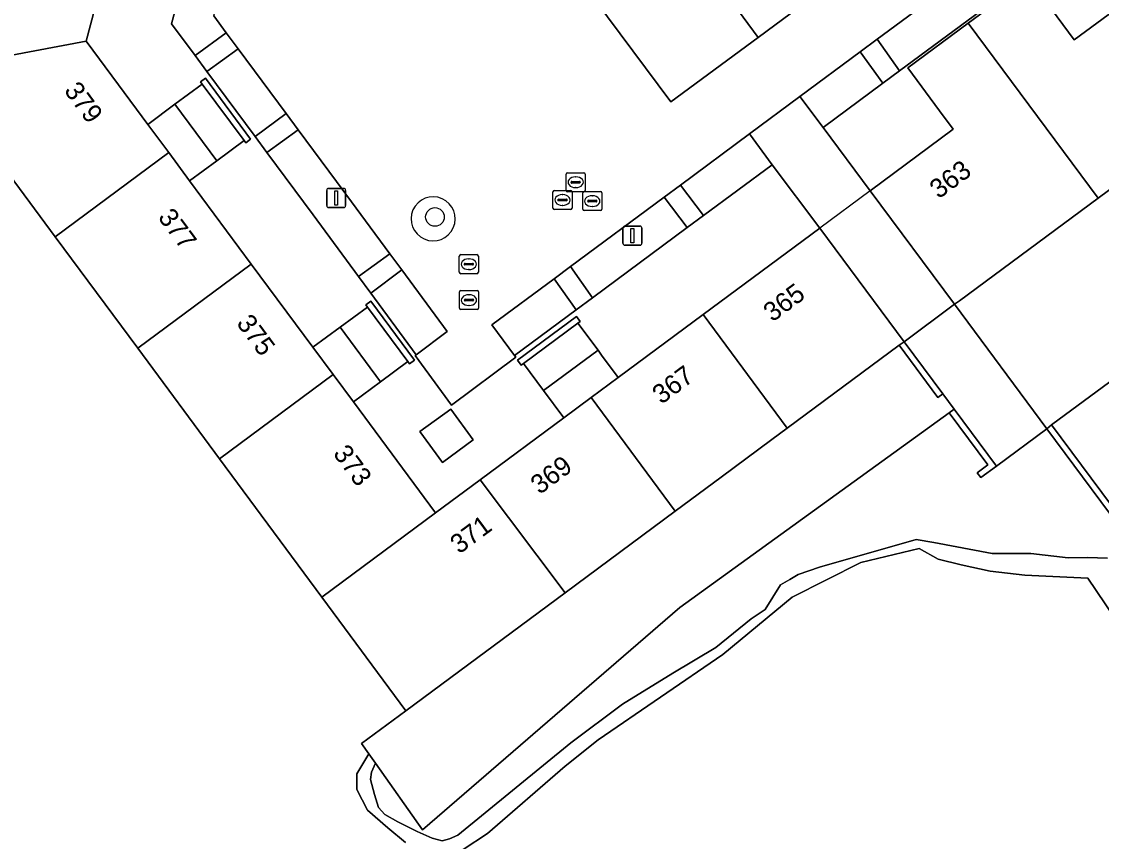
# Model space of a CAD drawing. Extents: x 155275 to 156265, y 382654 to 383635.
# Drawn here: x 155842.7 to 155899.2, y 383336.8 to 383379.7 of the extents above; entities that cross this region are included whole.
import ezdxf

# ---------------------------------------------------------------- set-up
doc = ezdxf.new("R2010")
doc.units = 0
for name, color, linetype in [('IMGEO_Boom', 7, 'Continuous'), ('IMGEO_Erf', 7, 'Continuous'), ('IMGEO_Groenvoorziening', 7, 'Continuous'), ('IMGEO_Lichtmast', 7, 'Continuous'), ('IMGEO_Meer_plas_ven_vijver', 7, 'Continuous'), ('IMGEO_Muur', 7, 'Continuous'), ('IMGEO_Oever', 7, 'Continuous'), ('IMGEO_Pand', 7, 'Continuous'), ('IMGEO_Pand_nummerreeks', 7, 'Continuous'), ('IMGEO_Pand_overbouw', 7, 'Continuous'), ('IMGEO_Parkeervlak_halfverhard', 7, 'Continuous'), ('IMGEO_Rijbaan_lokaal_open', 7, 'Continuous'), ('IMGEO_Rioolput', 7, 'Continuous'), ('IMGEO_Terreindeel_open', 7, 'Continuous'), ('IMGEO_Voetpad_open', 7, 'Continuous')]:
    doc.layers.add(name, color=color, linetype=linetype)

msp = doc.modelspace()

# ---------------------------------------------------------------- linework, layer by layer
at = {"layer": 'IMGEO_Boom'}
msp.add_circle((155864.322, 383369.47), 0.489, dxfattribs=at)
at = {"layer": 'IMGEO_Erf'}
for points in [[(155902.38, 383387.279), (155896.65, 383383.038), (155895.788, 383382.4), (155888.653, 383377.12), (155887.795, 383376.485), (155884.657, 383374.162), (155887.127, 383370.839), (155891.478, 383374.062), (155890.755, 383375.038), (155889.096, 383377.277), (155892.266, 383379.625), (155895.436, 383381.974), (155897.818, 383378.758), (155901.966, 383381.831)], [(155847.416, 383383.828), (155846.04, 383378.683), (155847.74, 383376.389), (155849.272, 383374.322), (155850.698, 383375.379), (155852.124, 383376.436), (155852.037, 383376.552), (155852.294, 383376.743), (155854.665, 383373.544), (155854.408, 383373.353), (155854.322, 383373.47), (155852.896, 383372.413), (155851.47, 383371.356), (155854.698, 383367.001), (155857.926, 383362.645), (155859.357, 383363.695), (155860.788, 383364.745), (155860.702, 383364.861), (155860.959, 383365.052), (155863.246, 383361.967), (155862.989, 383361.776), (155862.902, 383361.893), (155861.462, 383360.826), (155860.05, 383359.779), (155864.355, 383353.971), (155866.693, 383355.702), (155871.073, 383358.947), (155870.016, 383360.374), (155868.959, 383361.8), (155868.843, 383361.714), (155868.652, 383361.971), (155871.738, 383364.257), (155871.928, 383364), (155871.812, 383363.913), (155872.868, 383362.487), (155873.055, 383362.235), (155873.925, 383361.06), (155878.369, 383364.352), (155884.489, 383368.885), (155881.981, 383372.209), (155878.39, 383369.547), (155877.532, 383368.91), (155872.579, 383365.239), (155871.727, 383364.607), (155868.495, 383362.211), (155868.562, 383362.122), (155865.19, 383359.611), (155863.281, 383362.207), (155863.339, 383362.25), (155860.958, 383365.484), (155860.318, 383366.355), (155857.944, 383369.58), (155855.521, 383372.846), (155854.9, 383373.683), (155852.373, 383377.089), (155851.752, 383377.926), (155850.521, 383379.584), (155851.047, 383381.539)], [(155903.948, 383374.066), (155899.061, 383370.453), (155891.798, 383365.084), (155891.541, 383364.893), (155896.378, 383358.377), (155896.627, 383358.578), (155900.012, 383361.074)]]:
    msp.add_lwpolyline(points, dxfattribs=at)
msp.add_lwpolyline([(155865.146, 383359.404), (155866.327, 383357.791), (155864.713, 383356.609), (155863.532, 383358.223)], close=True, dxfattribs=at)
at = {"layer": 'IMGEO_Groenvoorziening'}
for points in [[(155859.865, 383386.858), (155862.354, 383383.582), (155865.735, 383386.065), (155868.724, 383382.04), (155870.705, 383383.54), (155876.679, 383375.505), (155881.255, 383378.879), (155879.922, 383380.665), (155884.628, 383384.177), (155885.953, 383382.373), (155891.249, 383386.261), (155889.892, 383388.081), (155899.433, 383395.141), (155900.771, 383393.341), (155905.015, 383396.462), (155903.718, 383398.32), (155914.086, 383405.959), (155915.405, 383404.159), (155920.244, 383407.743), (155918.9, 383409.528)], [(155900.012, 383361.074), (155896.627, 383358.578), (155901.334, 383352.237)], [(155901.078, 383352.046), (155896.378, 383358.377), (155893.741, 383356.42), (155892.926, 383355.815), (155892.736, 383356.072), (155893.294, 383356.487), (155891.27, 383359.213), (155877.158, 383349.018), (155863.67, 383337.369), (155861.199, 383340.858), (155860.989, 383340.379), (155860.94, 383339.994), (155861.15, 383339.209), (155861.363, 383338.535), (155861.696, 383338.164), (155862.372, 383337.783), (155863.398, 383337.276), (155864.177, 383336.922), (155864.705, 383336.794), (155865.08, 383336.885), (155865.521, 383337.089), (155871.447, 383341.921), (155874.144, 383343.939), (155876.787, 383345.563), (155879.036, 383346.922), (155880.891, 383348.408), (155881.617, 383348.904), (155882.43, 383350.196), (155882.915, 383350.476), (155883.348, 383350.731), (155884.462, 383351.123), (155889.542, 383352.571), (155890.465, 383352.419), (155893.522, 383351.846), (155895.534, 383351.847), (155897.49, 383351.613), (155898.517, 383351.632), (155899.556, 383351.596)]]:
    msp.add_lwpolyline(points, dxfattribs=at)
for points in [[(155895.788, 383382.4), (155894.575, 383384.022), (155887.486, 383378.777), (155888.653, 383377.12)], [(155852.734, 383380.004), (155853.011, 383381.035), (155851.047, 383381.539), (155850.521, 383379.584), (155851.752, 383377.926), (155853.391, 383379.117)], [(155854.017, 383378.272), (155852.373, 383377.089), (155854.9, 383373.683), (155856.526, 383374.886)], [(155887.795, 383376.485), (155886.602, 383378.123), (155883.435, 383375.78), (155884.657, 383374.162)], [(155859.155, 383371.336), (155857.153, 383374.039), (155855.521, 383372.846), (155857.944, 383369.58), (155860.318, 383366.355), (155861.958, 383367.545)], [(155881.981, 383372.209), (155880.803, 383373.819), (155877.192, 383371.144), (155878.39, 383369.547)], [(155877.532, 383368.91), (155876.33, 383370.506), (155871.419, 383366.869), (155872.579, 383365.239)], [(155862.58, 383366.704), (155860.958, 383365.484), (155863.339, 383362.25), (155864.964, 383363.478)], [(155871.727, 383364.607), (155870.562, 383366.234), (155867.299, 383363.818), (155868.495, 383362.211)], [(155891.27, 383359.213), (155891.527, 383359.403), (155890.931, 383360.206), (155890.674, 383360.016), (155888.648, 383362.746), (155882.778, 383358.399), (155881.979, 383357.807), (155879.312, 383355.832), (155876.908, 383354.052), (155871.138, 383349.778), (155862.801, 383343.603), (155860.475, 383341.88), (155860.854, 383341.344), (155861.199, 383340.858), (155863.67, 383337.369), (155877.158, 383349.018)], [(155865.146, 383359.404), (155863.532, 383358.223), (155864.713, 383356.609), (155866.327, 383357.791)]]:
    msp.add_lwpolyline(points, close=True, dxfattribs=at)
for centre, start, end in [((155864.227, 383369.37), 336.1787, 156.0373), ((155864.229, 383369.375), 156.3063, 335.9097)]:
    msp.add_arc(centre, 1.156, start, end, dxfattribs=at)
at = {"layer": 'IMGEO_Lichtmast'}
for p, q in [((155858.653, 383370.065), (155858.653, 383370.865)), ((155858.653, 383370.865), (155858.653, 383370.065)), ((155858.753, 383370.965), (155859.543, 383370.965)), ((155859.543, 383370.965), (155858.753, 383370.965)), ((155859.643, 383370.865), (155859.643, 383370.065)), ((155859.643, 383370.065), (155859.643, 383370.865)), ((155859.543, 383369.965), (155858.753, 383369.965)), ((155858.753, 383369.965), (155859.543, 383369.965)), ((155874.272, 383368.991), (155875.062, 383368.991)), ((155875.062, 383368.991), (155874.272, 383368.991)), ((155874.172, 383368.091), (155874.172, 383368.891)), ((155874.172, 383368.891), (155874.172, 383368.091)), ((155875.162, 383368.891), (155875.162, 383368.091)), ((155875.162, 383368.091), (155875.162, 383368.891)), ((155875.062, 383367.991), (155874.272, 383367.991)), ((155874.272, 383367.991), (155875.062, 383367.991))]:
    msp.add_line(p, q, dxfattribs=at)
for points in [[(155859.073, 383370.84), (155859.223, 383370.84), (155859.223, 383370.09), (155859.073, 383370.09), (155859.073, 383370.84)], [(155874.592, 383368.866), (155874.742, 383368.866), (155874.742, 383368.116), (155874.592, 383368.116), (155874.592, 383368.866)]]:
    msp.add_lwpolyline(points, dxfattribs=at)
for centre, start, end in [((155858.753, 383370.865), 90, 180), ((155858.753, 383370.865), 90, 180), ((155859.543, 383370.865), 0, 90), ((155859.543, 383370.865), 360, 90), ((155858.753, 383370.065), 180, 270), ((155858.753, 383370.065), 180, 270), ((155859.543, 383370.065), 270, 0), ((155859.543, 383370.065), 270, 0), ((155874.272, 383368.891), 90, 180), ((155874.272, 383368.891), 90, 180), ((155875.062, 383368.891), 0, 90), ((155875.062, 383368.891), 360, 90), ((155874.272, 383368.091), 180, 270), ((155874.272, 383368.091), 180, 270), ((155875.062, 383368.091), 270, 0), ((155875.062, 383368.091), 270, 0)]:
    msp.add_arc(centre, 0.1, start, end, dxfattribs=at)
at = {"layer": 'IMGEO_Meer_plas_ven_vijver'}
for points in [[(155862.772, 383336.697), (155861.849, 383337.469), (155860.783, 383338.387), (155860.234, 383339.475), (155860.236, 383340.298), (155860.854, 383341.344), (155860.475, 383341.88), (155862.801, 383343.603), (155858.395, 383349.556), (155853.034, 383356.8), (155848.748, 383362.591), (155844.425, 383368.433), (155837.961, 383377.167)], [(155919.835, 383318.998), (155898.536, 383350.552), (155895.228, 383350.704), (155893.414, 383350.921), (155891.884, 383351.244), (155890.686, 383351.548), (155889.688, 383352.094), (155886.629, 383351.361), (155883.037, 383349.556), (155879.404, 383346.551), (155872.88, 383342.077), (155871.141, 383340.704), (155867.067, 383337.162), (155865.804, 383336.34)]]:
    msp.add_lwpolyline(points, dxfattribs=at)
at = {"layer": 'IMGEO_Muur'}
for points in [[(155852.124, 383376.436), (155854.322, 383373.47), (155854.408, 383373.353), (155854.665, 383373.544), (155852.294, 383376.743), (155852.037, 383376.552)], [(155860.788, 383364.745), (155862.902, 383361.893), (155862.989, 383361.776), (155863.246, 383361.967), (155860.959, 383365.052), (155860.702, 383364.861)], [(155871.812, 383363.913), (155871.928, 383364), (155871.738, 383364.257), (155868.652, 383361.971), (155868.843, 383361.714), (155868.959, 383361.8)], [(155888.905, 383362.936), (155888.648, 383362.746), (155890.674, 383360.016), (155890.931, 383360.206)], [(155891.527, 383359.403), (155891.27, 383359.213), (155893.294, 383356.487), (155892.736, 383356.072), (155892.926, 383355.815), (155893.741, 383356.42)], [(155896.627, 383358.578), (155896.378, 383358.377), (155901.078, 383352.046), (155901.334, 383352.237)]]:
    msp.add_lwpolyline(points, close=True, dxfattribs=at)
at = {"layer": 'IMGEO_Oever'}
for points in [[(155899.556, 383351.596), (155898.517, 383351.632), (155897.49, 383351.613), (155895.534, 383351.847), (155893.522, 383351.846), (155890.465, 383352.419), (155889.542, 383352.571), (155884.462, 383351.123), (155883.348, 383350.731), (155882.915, 383350.476), (155882.43, 383350.196), (155881.617, 383348.904), (155880.891, 383348.408), (155879.036, 383346.922), (155876.787, 383345.563), (155874.144, 383343.939), (155871.447, 383341.921), (155865.521, 383337.089), (155865.08, 383336.885), (155864.705, 383336.794), (155864.177, 383336.922), (155863.398, 383337.276), (155862.372, 383337.783), (155861.696, 383338.164), (155861.363, 383338.535), (155861.15, 383339.209), (155860.94, 383339.994), (155860.989, 383340.379), (155861.199, 383340.858), (155860.854, 383341.344), (155860.236, 383340.298), (155860.234, 383339.475), (155860.783, 383338.387), (155861.849, 383337.469), (155862.772, 383336.697)], [(155865.804, 383336.34), (155867.067, 383337.162), (155871.141, 383340.704), (155872.88, 383342.077), (155879.404, 383346.551), (155883.037, 383349.556), (155886.629, 383351.361), (155889.688, 383352.094), (155890.686, 383351.548), (155891.884, 383351.244), (155893.414, 383350.921), (155895.228, 383350.704), (155898.536, 383350.552), (155919.835, 383318.998)]]:
    msp.add_lwpolyline(points, dxfattribs=at)
at = {"layer": 'IMGEO_Pand'}
for points in [[(155847.416, 383383.828), (155847.875, 383385.543), (155840.719, 383387.458), (155837.961, 383377.167), (155846.04, 383378.683)], [(155906.616, 383376.041), (155906.383, 383375.868), (155901.966, 383381.831), (155897.818, 383378.758), (155895.436, 383381.974), (155892.266, 383379.625), (155899.061, 383370.453), (155903.948, 383374.066), (155907.4, 383369.405), (155909.834, 383371.208), (155910.068, 383371.381)], [(155899.061, 383370.453), (155892.266, 383379.625), (155889.096, 383377.277), (155890.755, 383375.038), (155891.478, 383374.062), (155887.127, 383370.839), (155891.541, 383364.893), (155891.798, 383365.084)], [(155846.04, 383378.683), (155837.961, 383377.167), (155844.425, 383368.433), (155850.371, 383372.839), (155849.272, 383374.322), (155847.74, 383376.389)], [(155852.124, 383376.436), (155850.698, 383375.379), (155852.896, 383372.413), (155854.322, 383373.47)], [(155850.698, 383375.379), (155849.272, 383374.322), (155850.371, 383372.839), (155851.47, 383371.356), (155852.896, 383372.413)], [(155851.47, 383371.356), (155850.371, 383372.839), (155844.425, 383368.433), (155848.748, 383362.591), (155854.698, 383367.001)], [(155884.489, 383368.885), (155878.369, 383364.352), (155882.778, 383358.399), (155888.648, 383362.746), (155888.905, 383362.936)], [(155857.926, 383362.645), (155854.698, 383367.001), (155848.748, 383362.591), (155853.034, 383356.8), (155858.988, 383361.212)], [(155860.788, 383364.745), (155859.357, 383363.695), (155861.462, 383360.826), (155862.902, 383361.893)], [(155872.868, 383362.487), (155871.812, 383363.913), (155868.959, 383361.8), (155870.016, 383360.374)], [(155878.369, 383364.352), (155873.925, 383361.06), (155872.499, 383360.004), (155876.908, 383354.052), (155879.312, 383355.832), (155881.979, 383357.807), (155882.778, 383358.399)], [(155859.357, 383363.695), (155857.926, 383362.645), (155858.988, 383361.212), (155860.05, 383359.779), (155861.462, 383360.826)], [(155873.925, 383361.06), (155873.055, 383362.235), (155872.868, 383362.487), (155870.016, 383360.374), (155871.073, 383358.947), (155872.499, 383360.004)], [(155860.05, 383359.779), (155858.988, 383361.212), (155853.034, 383356.8), (155858.395, 383349.556), (155864.355, 383353.971)], [(155872.499, 383360.004), (155871.073, 383358.947), (155866.693, 383355.702), (155871.138, 383349.778), (155876.908, 383354.052)], [(155871.138, 383349.778), (155866.693, 383355.702), (155864.355, 383353.971), (155858.395, 383349.556), (155862.801, 383343.603)]]:
    msp.add_lwpolyline(points, close=True, dxfattribs=at)
at = {"layer": 'IMGEO_Pand_overbouw'}
msp.add_lwpolyline([(155884.489, 383368.885), (155888.905, 383362.936), (155891.541, 383364.893), (155887.127, 383370.839)], close=True, dxfattribs=at)
at = {"layer": 'IMGEO_Parkeervlak_halfverhard'}
msp.add_lwpolyline([(155885.953, 383382.373), (155884.628, 383384.177), (155879.922, 383380.665), (155881.255, 383378.879)], close=True, dxfattribs=at)
at = {"layer": 'IMGEO_Rijbaan_lokaal_open'}
for points in [[(155932.29, 383416.667), (155924.951, 383411.23), (155920.244, 383407.743), (155915.405, 383404.159), (155905.015, 383396.462), (155900.771, 383393.341), (155891.249, 383386.261), (155885.953, 383382.373), (155881.255, 383378.879), (155876.679, 383375.505), (155870.705, 383383.54), (155868.724, 383382.04), (155865.735, 383386.065), (155862.354, 383383.582), (155859.865, 383386.858)], [(155852.734, 383380.004), (155853.391, 383379.117), (155854.017, 383378.272), (155856.526, 383374.886), (155857.153, 383374.039), (155859.155, 383371.336), (155861.958, 383367.545), (155862.58, 383366.704), (155864.964, 383363.478), (155863.339, 383362.25), (155863.281, 383362.207), (155865.19, 383359.611), (155868.562, 383362.122), (155868.495, 383362.211), (155867.299, 383363.818), (155870.562, 383366.234), (155871.419, 383366.869), (155876.33, 383370.506), (155877.192, 383371.144), (155880.803, 383373.819), (155883.435, 383375.78), (155886.602, 383378.123), (155887.486, 383378.777), (155894.575, 383384.022)]]:
    msp.add_lwpolyline(points, dxfattribs=at)
for centre, start, end in [((155864.227, 383369.37), 336.1787, 156.0373), ((155864.229, 383369.375), 156.3063, 335.9097)]:
    msp.add_arc(centre, 1.156, start, end, dxfattribs=at)
at = {"layer": 'IMGEO_Rioolput'}
for p, q in [((155871.269, 383371.789), (155872.121, 383371.789)), ((155871.194, 383370.863), (155871.194, 383371.715)), ((155871.453, 383371.283), (155871.453, 383371.295)), ((155871.891, 383371.246), (155871.493, 383371.246)), ((155871.496, 383371.332), (155871.894, 383371.332)), ((155871.682, 383371.569), (155871.707, 383371.569)), ((155871.937, 383371.295), (155871.937, 383371.283)), ((155872.195, 383371.715), (155872.195, 383370.863)), ((155870.503, 383369.933), (155870.503, 383370.785)), ((155870.578, 383370.859), (155871.43, 383370.859)), ((155872.121, 383370.789), (155871.269, 383370.789)), ((155871.504, 383370.785), (155871.504, 383369.933)), ((155871.705, 383371.009), (155871.68, 383371.009)), ((155872.065, 383369.875), (155872.065, 383370.727)), ((155872.14, 383370.801), (155872.992, 383370.801)), ((155873.066, 383370.727), (155873.066, 383369.875)), ((155870.762, 383370.353), (155870.762, 383370.365)), ((155871.2, 383370.316), (155870.802, 383370.316)), ((155870.805, 383370.402), (155871.203, 383370.402)), ((155871.014, 383370.079), (155870.989, 383370.079)), ((155870.991, 383370.639), (155871.016, 383370.639)), ((155871.246, 383370.365), (155871.246, 383370.353)), ((155872.324, 383370.295), (155872.324, 383370.307)), ((155872.762, 383370.258), (155872.364, 383370.258)), ((155872.367, 383370.344), (155872.765, 383370.344)), ((155872.553, 383370.581), (155872.578, 383370.581)), ((155872.808, 383370.307), (155872.808, 383370.295)), ((155871.43, 383369.859), (155870.578, 383369.859)), ((155872.992, 383369.801), (155872.14, 383369.801)), ((155872.576, 383370.021), (155872.551, 383370.021)), ((155865.595, 383366.571), (155865.595, 383367.423)), ((155865.67, 383367.497), (155866.522, 383367.497)), ((155866.083, 383367.277), (155866.108, 383367.277)), ((155866.596, 383367.423), (155866.596, 383366.571)), ((155865.854, 383366.991), (155865.854, 383367.003)), ((155866.292, 383366.954), (155865.894, 383366.954)), ((155865.897, 383367.04), (155866.295, 383367.04)), ((155866.106, 383366.717), (155866.081, 383366.717)), ((155866.338, 383367.003), (155866.338, 383366.991)), ((155866.522, 383366.497), (155865.67, 383366.497)), ((155865.679, 383365.616), (155866.531, 383365.616)), ((155865.604, 383364.69), (155865.604, 383365.542)), ((155865.863, 383365.11), (155865.863, 383365.122)), ((155866.301, 383365.073), (155865.903, 383365.073)), ((155865.906, 383365.159), (155866.304, 383365.159)), ((155866.092, 383365.396), (155866.117, 383365.396)), ((155866.347, 383365.122), (155866.347, 383365.11)), ((155866.605, 383365.542), (155866.605, 383364.69)), ((155866.531, 383364.616), (155865.679, 383364.616)), ((155866.115, 383364.836), (155866.09, 383364.836))]:
    msp.add_line(p, q, dxfattribs=at)
for points in [[(155871.269, 383371.789), (155872.121, 383371.789)], [(155871.194, 383370.863), (155871.194, 383371.715)], [(155872.195, 383371.715), (155872.195, 383370.863)], [(155870.503, 383369.933), (155870.503, 383370.785)], [(155870.578, 383370.859), (155871.43, 383370.859)], [(155872.121, 383370.789), (155871.269, 383370.789)], [(155871.504, 383370.785), (155871.504, 383369.933)], [(155872.065, 383369.875), (155872.065, 383370.727)], [(155872.14, 383370.801), (155872.992, 383370.801)], [(155873.066, 383370.727), (155873.066, 383369.875)], [(155871.43, 383369.859), (155870.578, 383369.859)], [(155872.992, 383369.801), (155872.14, 383369.801)], [(155865.595, 383366.571), (155865.595, 383367.423)], [(155865.67, 383367.497), (155866.522, 383367.497)], [(155866.596, 383367.423), (155866.596, 383366.571)], [(155866.522, 383366.497), (155865.67, 383366.497)], [(155865.679, 383365.616), (155866.531, 383365.616)], [(155865.604, 383364.69), (155865.604, 383365.542)], [(155866.605, 383365.542), (155866.605, 383364.69)], [(155866.531, 383364.616), (155865.679, 383364.616)]]:
    msp.add_lwpolyline(points, dxfattribs=at)
for centre, radius, start, end in [((155871.271, 383371.713), 0.0765, 91.552, 178.448), ((155871.271, 383371.713), 0.0765, 91.552, 178.448), ((155872.119, 383371.713), 0.0765, 1.552, 88.448), ((155872.119, 383371.713), 0.0765, 1.552, 88.448), ((155871.493, 383371.292), 0.0403, 85.8775, 175.7526), ((155871.49, 383371.282), 0.0366, 178.938, 274.7102), ((155871.894, 383371.289), 0.043, 264.8664, 352.4533), ((155871.898, 383371.294), 0.0386, 1.7309, 96.639), ((155870.58, 383370.783), 0.0765, 91.552, 178.448), ((155870.58, 383370.783), 0.0765, 91.552, 178.448), ((155871.271, 383370.865), 0.0765, 181.552, 268.448), ((155871.271, 383370.865), 0.0765, 181.552, 268.448), ((155871.428, 383370.783), 0.0765, 1.552, 88.448), ((155871.428, 383370.783), 0.0765, 1.552, 88.448), ((155872.142, 383370.725), 0.0765, 91.552, 178.448), ((155872.142, 383370.725), 0.0765, 91.552, 178.448), ((155872.119, 383370.865), 0.0765, 271.552, 358.448), ((155872.119, 383370.865), 0.0765, 271.552, 358.448), ((155872.99, 383370.725), 0.0765, 1.552, 88.448), ((155872.99, 383370.725), 0.0765, 1.552, 88.448), ((155870.802, 383370.362), 0.0403, 85.8775, 175.7526), ((155870.799, 383370.352), 0.0366, 178.938, 274.7102), ((155871.203, 383370.359), 0.043, 264.8664, 352.4533), ((155871.207, 383370.364), 0.0386, 1.7309, 96.639), ((155872.364, 383370.304), 0.0403, 85.8775, 175.7526), ((155872.361, 383370.294), 0.0366, 178.938, 274.7102), ((155872.765, 383370.301), 0.043, 264.8664, 352.4533), ((155872.769, 383370.306), 0.0386, 1.7309, 96.639), ((155870.58, 383369.935), 0.0765, 181.552, 268.448), ((155870.58, 383369.935), 0.0765, 181.552, 268.448), ((155871.428, 383369.935), 0.0765, 271.552, 358.448), ((155871.428, 383369.935), 0.0765, 271.552, 358.448), ((155872.142, 383369.877), 0.0765, 181.552, 268.448), ((155872.142, 383369.877), 0.0765, 181.552, 268.448), ((155872.99, 383369.877), 0.0765, 271.552, 358.448), ((155872.99, 383369.877), 0.0765, 271.552, 358.448), ((155865.672, 383367.421), 0.0765, 91.552, 178.448), ((155865.672, 383367.421), 0.0765, 91.552, 178.448), ((155866.52, 383367.421), 0.0765, 1.552, 88.448), ((155866.52, 383367.421), 0.0765, 1.552, 88.448), ((155865.894, 383367), 0.0403, 85.8775, 175.7526), ((155865.891, 383366.99), 0.0366, 178.938, 274.7102), ((155866.295, 383366.997), 0.043, 264.8664, 352.4533), ((155866.299, 383367.002), 0.0386, 1.7309, 96.639), ((155865.672, 383366.573), 0.0765, 181.552, 268.448), ((155865.672, 383366.573), 0.0765, 181.552, 268.448), ((155866.52, 383366.573), 0.0765, 271.552, 358.448), ((155866.52, 383366.573), 0.0765, 271.552, 358.448), ((155865.681, 383365.54), 0.0765, 91.552, 178.448), ((155865.681, 383365.54), 0.0765, 91.552, 178.448), ((155866.529, 383365.54), 0.0765, 1.552, 88.448), ((155866.529, 383365.54), 0.0765, 1.552, 88.448), ((155865.903, 383365.119), 0.0403, 85.8775, 175.7526), ((155865.9, 383365.109), 0.0366, 178.938, 274.7102), ((155866.304, 383365.116), 0.043, 264.8664, 352.4533), ((155866.308, 383365.121), 0.0386, 1.7309, 96.639), ((155865.681, 383364.692), 0.0765, 181.552, 268.448), ((155865.681, 383364.692), 0.0765, 181.552, 268.448), ((155866.529, 383364.692), 0.0765, 271.552, 358.448), ((155866.529, 383364.692), 0.0765, 271.552, 358.448)]:
    msp.add_arc(centre, radius, start, end, dxfattribs=at)
for centre, major_axis, ratio, start_param, end_param in [((155871.681, 383371.289), (-0.387, 0.002), 0.722429, 4.712389, 7.853982), ((155871.706, 383371.289), (-0.39, 0.002), 0.717154, 1.570796, 4.712389), ((155870.99, 383370.359), (-0.387, 0.002), 0.722429, 4.712389, 7.853982), ((155871.015, 383370.359), (-0.39, 0.002), 0.717154, 1.570796, 4.712389), ((155872.552, 383370.301), (-0.387, 0.002), 0.722429, 4.712389, 7.853982), ((155872.577, 383370.301), (-0.39, 0.002), 0.717154, 1.570796, 4.712389), ((155866.082, 383366.997), (-0.387, 0.002), 0.722429, 4.712389, 7.853982), ((155866.107, 383366.997), (-0.39, 0.002), 0.717154, 1.570796, 4.712389), ((155866.091, 383365.116), (-0.387, 0.002), 0.722429, 4.712389, 7.853982), ((155866.116, 383365.116), (-0.39, 0.002), 0.717154, 1.570796, 4.712389)]:
    msp.add_ellipse(centre, major_axis=major_axis, ratio=ratio, start_param=start_param, end_param=end_param, dxfattribs=at)
at = {"layer": 'IMGEO_Terreindeel_open'}
msp.add_lwpolyline([(155884.657, 383374.162), (155883.435, 383375.78), (155880.803, 383373.819), (155881.981, 383372.209), (155884.489, 383368.885), (155888.905, 383362.936), (155891.541, 383364.893), (155887.127, 383370.839)], close=True, dxfattribs=at)
at = {"layer": 'IMGEO_Voetpad_open'}
for points in [[(155854.017, 383378.272), (155853.391, 383379.117), (155851.752, 383377.926), (155852.373, 383377.089)], [(155887.486, 383378.777), (155886.602, 383378.123), (155887.795, 383376.485), (155888.653, 383377.12)], [(155856.526, 383374.886), (155854.9, 383373.683), (155855.521, 383372.846), (155857.153, 383374.039)], [(155877.192, 383371.144), (155876.33, 383370.506), (155877.532, 383368.91), (155878.39, 383369.547)], [(155862.58, 383366.704), (155861.958, 383367.545), (155860.318, 383366.355), (155860.958, 383365.484)], [(155871.419, 383366.869), (155870.562, 383366.234), (155871.727, 383364.607), (155872.579, 383365.239)], [(155891.541, 383364.893), (155888.905, 383362.936), (155890.931, 383360.206), (155891.527, 383359.403), (155893.741, 383356.42), (155896.378, 383358.377)]]:
    msp.add_lwpolyline(points, close=True, dxfattribs=at)

# ---------------------------------------------------------------- texts
at = {"layer": 'IMGEO_Pand_nummerreeks'}
for s, rotation, p in [('379', 306.543, (155844.856, 383376.081)), ('363', 36.5318, (155890.716, 383370.387)), ('377', 306.543, (155849.774, 383369.445)), ('365', 36.5261, (155882.004, 383363.934)), ('375', 306.543, (155853.888, 383363.894)), ('367', 36.5261, (155876.186, 383359.624)), ('373', 306.5488, (155858.948, 383357.067)), ('369', 36.5261, (155869.808, 383354.9)), ('371', 36.5261, (155865.597, 383351.78))]:
    msp.add_text(s, height=1, rotation=rotation, dxfattribs=at).set_placement(p)

doc.saveas('drawing.dxf')
